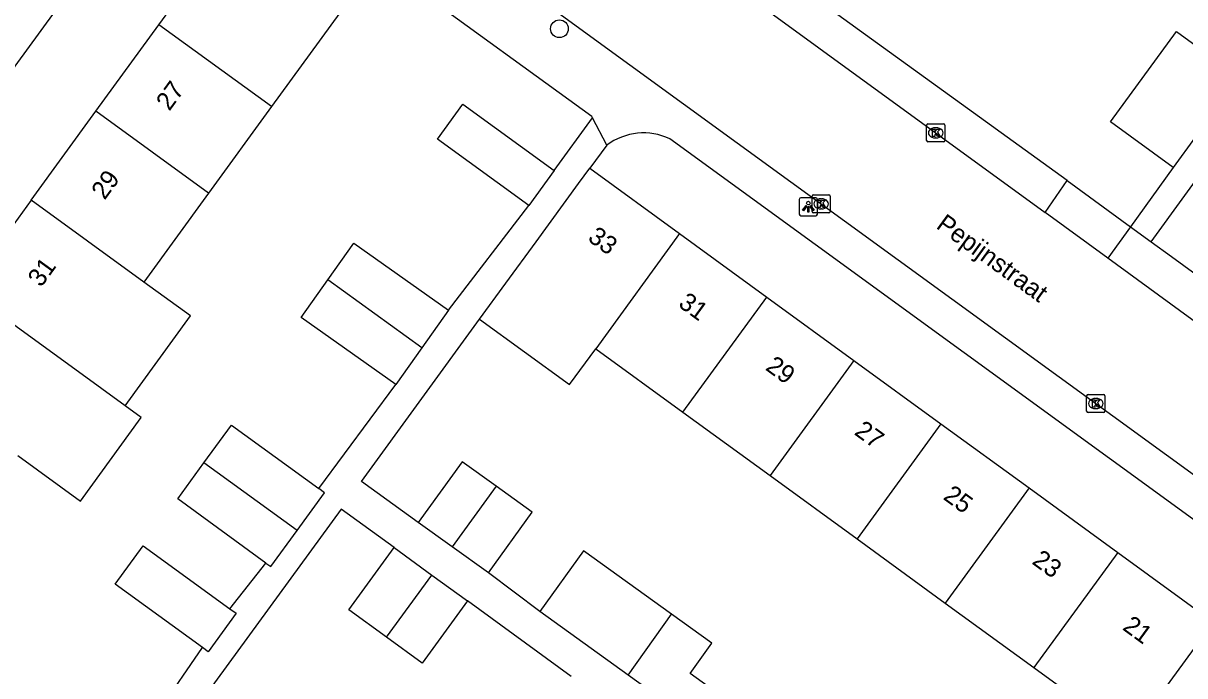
# Model space of a CAD drawing. Extents: x 159675 to 160530, y 382179 to 382901.
# Drawn here: x 160160.3 to 160224.1, y 382626.9 to 382662.7 of the extents above; entities that cross this region are included whole.
import ezdxf

# ---------------------------------------------------------------- set-up
doc = ezdxf.new("R2010")
doc.units = 0
for name, color, linetype in [('IMGEO_Boom', 7, 'Continuous'), ('IMGEO_Kolk', 7, 'Continuous'), ('IMGEO_Lichtpunt', 7, 'Continuous'), ('IMGEO_Openbare_ruimte_label', 7, 'Continuous'), ('IMGEO_Pand', 7, 'Continuous'), ('IMGEO_Pand_nummerreeks', 7, 'Continuous'), ('IMGEO_Rijbaan_lokaal_open', 7, 'Continuous'), ('IMGEO_Voetpad_open', 7, 'Continuous')]:
    doc.layers.add(name, color=color, linetype=linetype)

msp = doc.modelspace()

# ---------------------------------------------------------------- linework, layer by layer
at = {"layer": 'IMGEO_Boom'}
msp.add_circle((160189.768, 382662.42), 0.489, dxfattribs=at)
at = {"layer": 'IMGEO_Kolk'}
for p, q in [((160209.93, 382656.273), (160209.93, 382657.125)), ((160210.005, 382657.199), (160210.857, 382657.199)), ((160210.418, 382656.979), (160210.443, 382656.979)), ((160210.931, 382657.125), (160210.931, 382656.273)), ((160210.441, 382656.419), (160210.416, 382656.419)), ((160210.857, 382656.199), (160210.005, 382656.199)), ((160203.642, 382652.37), (160203.642, 382653.222)), ((160203.717, 382653.296), (160204.569, 382653.296)), ((160204.13, 382653.076), (160204.155, 382653.076)), ((160204.643, 382653.222), (160204.643, 382652.37)), ((160204.153, 382652.516), (160204.128, 382652.516)), ((160204.569, 382652.296), (160203.717, 382652.296)), ((160218.72, 382641.398), (160218.72, 382642.25)), ((160218.795, 382642.324), (160219.647, 382642.324)), ((160219.721, 382642.25), (160219.721, 382641.398)), ((160219.208, 382642.104), (160219.233, 382642.104)), ((160219.647, 382641.324), (160218.795, 382641.324)), ((160219.231, 382641.544), (160219.206, 382641.544))]:
    msp.add_line(p, q, dxfattribs=at)
for points in [[(160209.93, 382656.273), (160209.93, 382657.125)], [(160210.005, 382657.199), (160210.857, 382657.199)], [(160210.251, 382656.899), (160210.374, 382656.899), (160210.374, 382656.748), (160210.504, 382656.899), (160210.668, 382656.899), (160210.522, 382656.748), (160210.675, 382656.499), (160210.523, 382656.499), (160210.438, 382656.663), (160210.374, 382656.596), (160210.374, 382656.499), (160210.251, 382656.499), (160210.251, 382656.899)], [(160210.931, 382657.125), (160210.931, 382656.273)], [(160210.857, 382656.199), (160210.005, 382656.199)], [(160203.642, 382652.37), (160203.642, 382653.222)], [(160203.717, 382653.296), (160204.569, 382653.296)], [(160204.643, 382653.222), (160204.643, 382652.37)], [(160203.963, 382652.996), (160204.086, 382652.996), (160204.086, 382652.845), (160204.216, 382652.996), (160204.38, 382652.996), (160204.234, 382652.845), (160204.387, 382652.596), (160204.235, 382652.596), (160204.15, 382652.76), (160204.086, 382652.693), (160204.086, 382652.596), (160203.963, 382652.596), (160203.963, 382652.996)], [(160204.569, 382652.296), (160203.717, 382652.296)], [(160218.72, 382641.398), (160218.72, 382642.25)], [(160218.795, 382642.324), (160219.647, 382642.324)], [(160219.721, 382642.25), (160219.721, 382641.398)], [(160219.041, 382642.024), (160219.164, 382642.024), (160219.164, 382641.873), (160219.294, 382642.024), (160219.458, 382642.024), (160219.312, 382641.873), (160219.465, 382641.624), (160219.313, 382641.624), (160219.228, 382641.788), (160219.164, 382641.721), (160219.164, 382641.624), (160219.041, 382641.624), (160219.041, 382642.024)], [(160219.647, 382641.324), (160218.795, 382641.324)]]:
    msp.add_lwpolyline(points, dxfattribs=at)
for centre, start, end in [((160210.007, 382657.123), 91.55205, 178.44795), ((160210.007, 382657.123), 91.55205, 178.44795), ((160210.855, 382657.123), 1.55205, 88.44795), ((160210.855, 382657.123), 1.55205, 88.44795), ((160210.007, 382656.275), 181.55205, 268.44795), ((160210.007, 382656.275), 181.55205, 268.44795), ((160210.855, 382656.275), 271.55205, 358.44795), ((160210.855, 382656.275), 271.55205, 358.44795), ((160203.719, 382653.22), 91.55205, 178.44795), ((160203.719, 382653.22), 91.55205, 178.44795), ((160204.567, 382653.22), 1.55205, 88.44795), ((160204.567, 382653.22), 1.55205, 88.44795), ((160203.719, 382652.372), 181.55205, 268.44795), ((160203.719, 382652.372), 181.55205, 268.44795), ((160204.567, 382652.372), 271.55205, 358.44795), ((160204.567, 382652.372), 271.55205, 358.44795), ((160218.797, 382642.248), 91.55205, 178.44795), ((160218.797, 382642.248), 91.55205, 178.44795), ((160219.645, 382642.248), 1.55205, 88.44795), ((160219.645, 382642.248), 1.55205, 88.44795), ((160218.797, 382641.4), 181.55205, 268.44795), ((160218.797, 382641.4), 181.55205, 268.44795), ((160219.645, 382641.4), 271.55205, 358.44795), ((160219.645, 382641.4), 271.55205, 358.44795)]:
    msp.add_arc(centre, 0.0765, start, end, dxfattribs=at)
for centre, major_axis, ratio, start_param, end_param in [((160210.417, 382656.699), (-0.387, 0.002), 0.722429, 4.712389, 7.853982), ((160210.442, 382656.699), (-0.39, 0.002), 0.717154, 1.570796, 4.712389), ((160204.129, 382652.796), (-0.387, 0.002), 0.722429, 4.712389, 7.853982), ((160204.154, 382652.796), (-0.39, 0.002), 0.717154, 1.570796, 4.712389), ((160219.207, 382641.824), (-0.387, 0.002), 0.722429, 4.712389, 7.853982), ((160219.232, 382641.824), (-0.39, 0.002), 0.717154, 1.570796, 4.712389)]:
    msp.add_ellipse(centre, major_axis=major_axis, ratio=ratio, start_param=start_param, end_param=end_param, dxfattribs=at)
at = {"layer": 'IMGEO_Lichtpunt'}
for p, q in [((160203.84, 382653.134), (160203.032, 382653.134)), ((160203.84, 382653.134), (160203.032, 382653.134)), ((160202.938, 382653.039), (160202.938, 382652.232)), ((160202.938, 382653.039), (160202.938, 382652.232)), ((160203.934, 382652.232), (160203.934, 382653.039)), ((160203.934, 382652.232), (160203.934, 382653.039)), ((160203.032, 382652.138), (160203.84, 382652.138)), ((160203.032, 382652.138), (160203.84, 382652.138))]:
    msp.add_line(p, q, dxfattribs=at)
for points in [[(160203.312, 382652.703), (160203.351, 382652.675), (160203.163, 382652.413), (160203.125, 382652.44), (160203.312, 382652.703)], [(160203.414, 382652.655), (160203.461, 382652.655), (160203.461, 382652.333), (160203.414, 382652.333), (160203.414, 382652.655)], [(160203.524, 382652.675), (160203.562, 382652.702), (160203.749, 382652.44), (160203.71, 382652.412), (160203.524, 382652.675)]]:
    msp.add_lwpolyline(points, dxfattribs=at)
msp.add_circle((160203.437, 382652.837), 0.0994, dxfattribs=at)
for centre, start, end in [((160203.032, 382653.039), 90, 180), ((160203.032, 382653.039), 90, 180), ((160203.84, 382653.039), 0, 90), ((160203.84, 382653.039), 0, 90), ((160203.032, 382652.232), 180, 270), ((160203.032, 382652.232), 180, 270), ((160203.84, 382652.232), 270, 0), ((160203.84, 382652.232), 270, 360)]:
    msp.add_arc(centre, 0.0946, start, end, dxfattribs=at)
at = {"layer": 'IMGEO_Pand'}
for points in [[(160167.772, 382662.643), (160171.514, 382667.791), (160177.706, 382663.29), (160173.964, 382658.142)], [(160164.313, 382657.885), (160167.772, 382662.643)], [(160173.964, 382658.142), (160167.772, 382662.643)], [(160223.476, 382654.796), (160220.036, 382657.301), (160223.647, 382662.26), (160227.087, 382659.755)], [(160227.087, 382659.755), (160224.695, 382656.471), (160223.476, 382654.796)], [(160188.087, 382652.711), (160183.072, 382656.356), (160184.467, 382658.275), (160189.482, 382654.63)], [(160160.763, 382653.001), (160164.313, 382657.885)], [(160170.506, 382653.385), (160164.313, 382657.885)], [(160173.964, 382658.142), (160170.506, 382653.385)], [(160185.386, 382646.455), (160186.823, 382648.429), (160188.486, 382650.713), (160190.823, 382653.923), (160191.429, 382654.755)], [(160189.482, 382654.63), (160188.087, 382652.711)], [(160191.429, 382654.755), (160196.366, 382651.16)], [(160170.506, 382653.385), (160166.955, 382648.5)], [(160160.763, 382653.001), (160157.172, 382648.061)], [(160166.955, 382648.5), (160160.763, 382653.001)], [(160196.366, 382651.16), (160191.761, 382644.834)], [(160196.366, 382651.16), (160201.151, 382647.676)], [(160177.055, 382648.626), (160178.487, 382650.644), (160183.685, 382646.955)], [(160180.783, 382642.867), (160175.586, 382646.555), (160177.055, 382648.626)], [(160182.211, 382644.88), (160177.055, 382648.626)], [(160165.928, 382641.699), (160163.365, 382643.561), (160157.172, 382648.061)], [(160165.928, 382641.699), (160169.518, 382646.637), (160166.955, 382648.5)], [(160196.545, 382641.35), (160201.151, 382647.676)], [(160201.151, 382647.676), (160205.944, 382644.186)], [(160183.685, 382646.955), (160182.211, 382644.88)], [(160185.386, 382646.455), (160190.324, 382642.86), (160191.761, 382644.834)], [(160182.211, 382644.88), (160180.783, 382642.867)], [(160191.761, 382644.834), (160196.545, 382641.35)], [(160205.944, 382644.186), (160201.338, 382637.86)], [(160205.944, 382644.186), (160210.716, 382640.712)], [(160160.022, 382638.963), (160163.461, 382636.464), (160166.803, 382641.063), (160165.928, 382641.699)], [(160196.545, 382641.35), (160201.338, 382637.86)], [(160170.25, 382638.558), (160171.757, 382640.631), (160176.554, 382637.144)], [(160210.716, 382640.712), (160206.109, 382634.387)], [(160210.716, 382640.712), (160215.563, 382637.183)], [(160173.653, 382633.057), (160168.811, 382636.578), (160170.25, 382638.558)], [(160175.363, 382634.843), (160170.25, 382638.558)], [(160186.289, 382637.278), (160184.419, 382638.623), (160182.018, 382635.286)], [(160201.338, 382637.86), (160206.109, 382634.387)], [(160175.363, 382634.843), (160176.869, 382636.915), (160176.554, 382637.144)], [(160186.289, 382637.278), (160183.878, 382633.948)], [(160185.878, 382632.509), (160188.279, 382635.846), (160186.289, 382637.278)], [(160215.563, 382637.183), (160210.957, 382630.857)], [(160215.563, 382637.183), (160220.423, 382633.644)], [(160183.878, 382633.948), (160182.018, 382635.286)], [(160173.653, 382633.057), (160173.922, 382632.862), (160175.363, 382634.843)], [(160170.173, 382628.407), (160165.373, 382631.896), (160166.908, 382634.007), (160171.674, 382630.543)], [(160185.878, 382632.509), (160183.878, 382633.948)], [(160206.109, 382634.387), (160210.957, 382630.857)], [(160180.28, 382628.973), (160178.203, 382630.485), (160180.693, 382633.904)], [(160180.693, 382633.904), (160182.768, 382632.393)], [(160195.931, 382630.243), (160191.094, 382633.723), (160188.693, 382630.386)], [(160220.423, 382633.644), (160215.817, 382627.318)], [(160220.423, 382633.644), (160225.684, 382629.813)], [(160180.28, 382628.973), (160182.768, 382632.393)], [(160182.768, 382632.393), (160184.723, 382630.97)], [(160184.723, 382630.97), (160182.233, 382627.551), (160180.28, 382628.973)], [(160210.957, 382630.857), (160215.817, 382627.318)], [(160171.674, 382630.543), (160172.017, 382630.294), (160170.482, 382628.182), (160170.173, 382628.407)], [(160193.551, 382626.891), (160188.693, 382630.386)], [(160193.551, 382626.891), (160195.931, 382630.243)], [(160198.309, 382623.468), (160199.509, 382625.137), (160196.939, 382626.986), (160198.139, 382628.654), (160195.931, 382630.243)], [(160221.078, 382623.488), (160225.684, 382629.813)], [(160215.817, 382627.318), (160221.078, 382623.488)], [(160198.309, 382623.468), (160193.551, 382626.891)]]:
    msp.add_lwpolyline(points, dxfattribs=at)
at = {"layer": 'IMGEO_Rijbaan_lokaal_open'}
for points in [[(160185.646, 382674.779), (160197.707, 382665.98), (160216.435, 382652.317)], [(160181.634, 382669.177), (160182.782, 382668.342), (160184.861, 382666.829), (160188.065, 382664.498), (160193.64, 382660.441), (160226.048, 382636.856)], [(160219.879, 382649.805), (160216.435, 382652.317)], [(160230.065, 382642.374), (160219.879, 382649.805)]]:
    msp.add_lwpolyline(points, dxfattribs=at)
at = {"layer": 'IMGEO_Voetpad_open'}
for points in [[(160191.584, 382657.525), (160191.549, 382657.592), (160171.75, 382671.968)], [(160141.366, 382634.961), (160167.947, 382671.456)], [(160217.652, 382654.084), (160202.097, 382665.34)], [(160189.482, 382654.63), (160191.584, 382657.525)], [(160192.371, 382656.018), (160191.584, 382657.525)], [(160251.643, 382614.384), (160252.294, 382615.273), (160195.833, 382656.371)], [(160192.371, 382656.018), (160191.429, 382654.755)], [(160222.269, 382650.715), (160225.818, 382655.601)], [(160223.476, 382654.796), (160221.131, 382651.542)], [(160216.435, 382652.317), (160217.652, 382654.084)], [(160217.652, 382654.084), (160221.131, 382651.542)], [(160183.685, 382646.955), (160188.087, 382652.711)], [(160221.131, 382651.542), (160219.879, 382649.805)], [(160221.131, 382651.542), (160222.269, 382650.715)], [(160222.269, 382650.715), (160223.382, 382649.907), (160283.332, 382606.14)], [(160182.018, 382635.286), (160178.891, 382637.535), (160185.386, 382646.455)], [(160176.554, 382637.144), (160180.783, 382642.867)], [(160180.693, 382633.904), (160177.781, 382636.024), (160169.844, 382625.113)], [(160171.674, 382630.543), (160173.653, 382633.057)], [(160188.693, 382630.386), (160185.878, 382632.509)], [(160190.422, 382626.828), (160184.723, 382630.97)], [(160165.439, 382621.525), (160170.173, 382628.407)]]:
    msp.add_lwpolyline(points, dxfattribs=at)
msp.add_arc((160194.396, 382653.31), 3.382, 64.85506, 126.78893, dxfattribs=at)

# ---------------------------------------------------------------- texts
at = {"layer": 'IMGEO_Openbare_ruimte_label'}
msp.add_text('Pepijnstraat', height=1, rotation=323.98947, dxfattribs=at).set_placement((160210.4, 382651.495))
at = {"layer": 'IMGEO_Pand_nummerreeks'}
for s, rotation, p in [('27', 53.98577, (160168.349, 382657.858)), ('29', 53.98408, (160164.794, 382652.968)), ('33', 323.94377, (160191.27, 382650.813)), ('31', 53.98408, (160161.305, 382648.169)), ('31', 323.9414, (160196.241, 382647.194)), ('29', 323.9414, (160201.029, 382643.708)), ('27', 323.9414, (160205.909, 382640.155)), ('25', 323.9414, (160210.789, 382636.602)), ('23', 323.9414, (160215.668, 382633.05)), ('21', 323.9414, (160220.639, 382629.43))]:
    msp.add_text(s, height=1, rotation=rotation, dxfattribs=at).set_placement(p)

doc.saveas('drawing.dxf')
